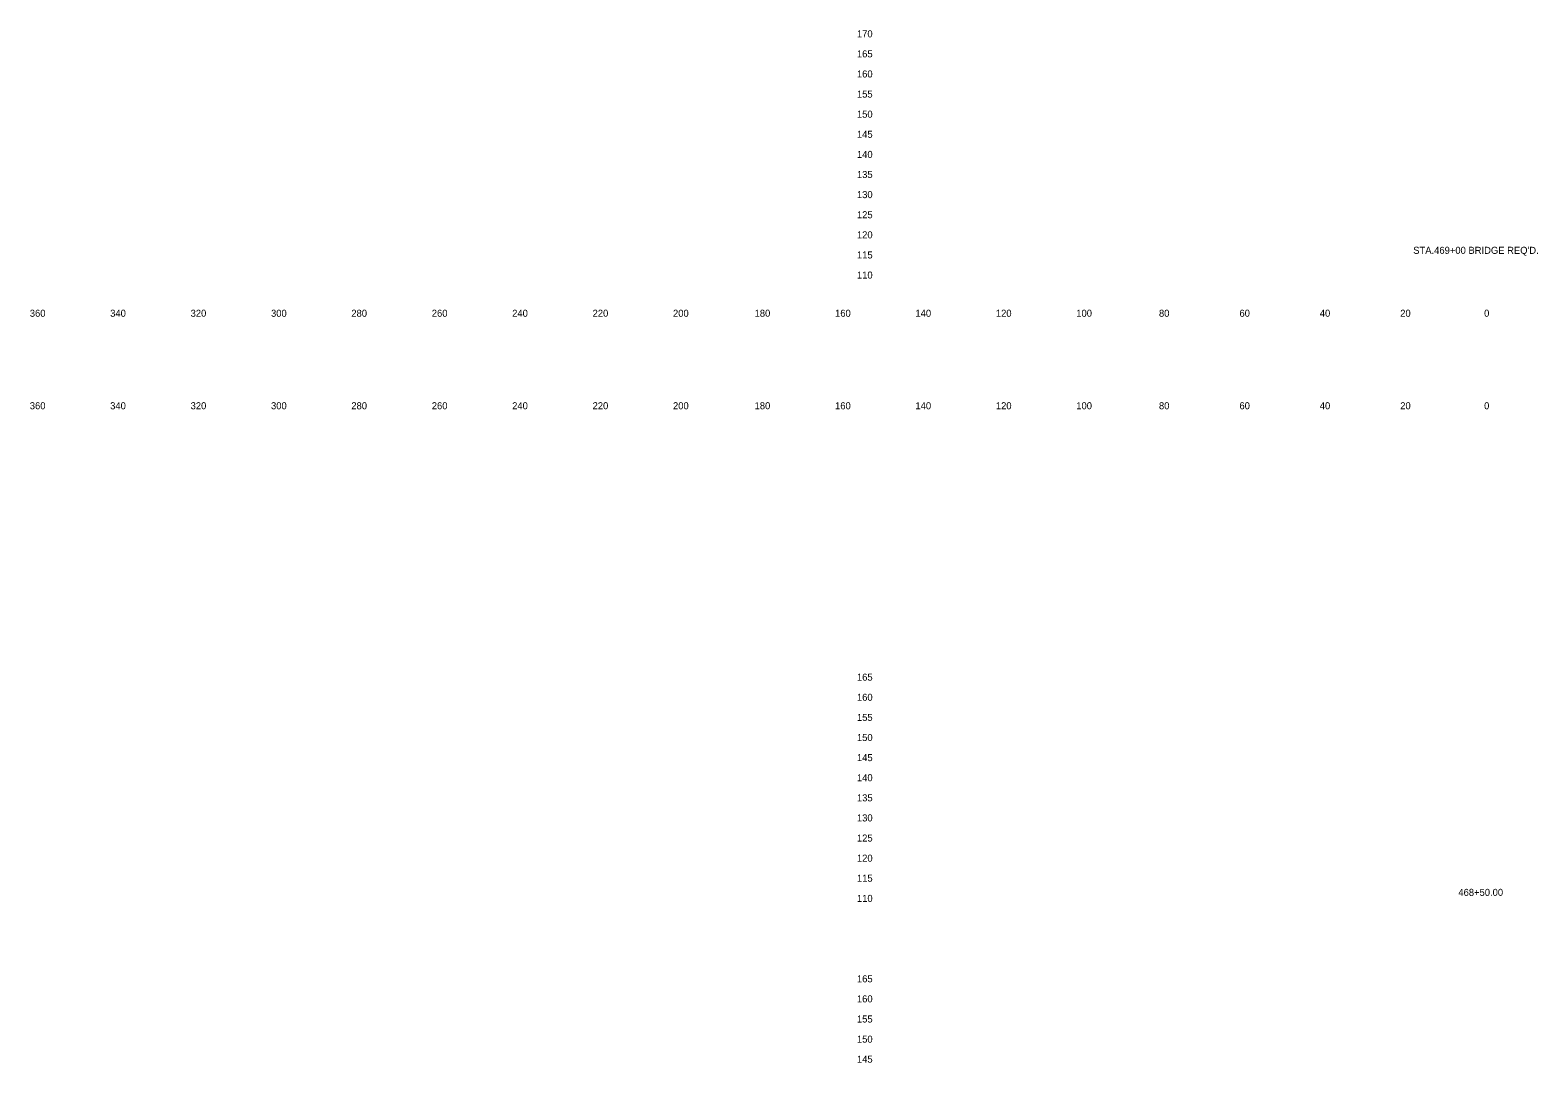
# Model space of a CAD drawing. Extents: x 21281 to 22024, y 6472 to 15198.
# Drawn here: x 21280.5 to 21655.5, y 9739.8 to 9996.6 of the extents above; entities that cross this region are included whole.
import ezdxf

# ---------------------------------------------------------------- set-up
doc = ezdxf.new("R2010")
doc.units = 0
for name, color, linetype in [('Draft_XS_Grid', 7, 'Continuous'), ('Draft_XS_Text', 7, 'Continuous'), ('SLOPE_STAKES_FILL', 7, 'Continuous')]:
    doc.layers.add(name, color=color, linetype=linetype)

msp = doc.modelspace()

# ---------------------------------------------------------------- texts
at = {"layer": 'Draft_XS_Grid'}
for s, p in [('  170  ', (21484.84, 9994.84)), ('  165  ', (21484.84, 9989.84)), ('  160  ', (21484.84, 9984.84)), ('  155  ', (21484.84, 9979.84)), ('  150  ', (21484.84, 9974.84)), ('  145  ', (21484.84, 9969.84)), ('  140  ', (21484.84, 9964.84)), ('  135  ', (21484.84, 9959.84)), ('  130  ', (21484.84, 9954.84)), ('  125  ', (21484.84, 9949.84)), ('  120  ', (21484.84, 9944.84)), ('  115  ', (21484.84, 9939.84)), ('  110  ', (21484.84, 9934.84)), ('  165  ', (21484.84, 9834.84)), ('  160  ', (21484.84, 9829.84)), ('  155  ', (21484.84, 9824.84)), ('  150  ', (21484.84, 9819.84)), ('  145  ', (21484.84, 9814.84)), ('  140  ', (21484.84, 9809.84)), ('  135  ', (21484.84, 9804.84)), ('  130  ', (21484.84, 9799.84)), ('  125  ', (21484.84, 9794.84)), ('  120  ', (21484.84, 9789.84)), ('  115  ', (21484.84, 9784.84)), ('  110  ', (21484.84, 9779.84)), ('  165  ', (21484.84, 9759.84)), ('  160  ', (21484.84, 9754.84)), ('  155  ', (21484.84, 9749.84)), ('  150  ', (21484.84, 9744.84)), ('  145  ', (21484.84, 9739.84))]:
    msp.add_text(s, height=1.75, dxfattribs=at).set_placement(p)
at = {"layer": 'Draft_XS_Text'}
for s, p in [('  360  ', (21279.14, 9925.34)), ('  340  ', (21299.13, 9925.34)), ('  320  ', (21319.13, 9925.34)), ('  300  ', (21339.13, 9925.34)), ('  280  ', (21359.1, 9925.34)), ('  260  ', (21379.11, 9925.34)), ('  240  ', (21399.1, 9925.34)), ('  220  ', (21419.1, 9925.34)), ('  200  ', (21439.1, 9925.34)), ('  180  ', (21459.39, 9925.34)), ('  160  ', (21479.4, 9925.34)), ('  140  ', (21499.39, 9925.34)), ('  120  ', (21519.39, 9925.34)), ('  100  ', (21539.39, 9925.34)), ('  80  ', (21559.95, 9925.34)), ('  60  ', (21579.97, 9925.34)), ('  40  ', (21599.95, 9925.34)), ('  20  ', (21619.95, 9925.34)), ('  0  ', (21640.81, 9925.34)), ('  0  ', (21640.81, 9925.34)), ('  360  ', (21279.14, 9902.34)), ('  340  ', (21299.13, 9902.34)), ('  320  ', (21319.13, 9902.34)), ('  300  ', (21339.13, 9902.34)), ('  280  ', (21359.1, 9902.34)), ('  260  ', (21379.11, 9902.34)), ('  240  ', (21399.1, 9902.34)), ('  220  ', (21419.1, 9902.34)), ('  200  ', (21439.1, 9902.34)), ('  180  ', (21459.39, 9902.34)), ('  160  ', (21479.4, 9902.34)), ('  140  ', (21499.39, 9902.34)), ('  120  ', (21519.39, 9902.34)), ('  100  ', (21539.39, 9902.34)), ('  80  ', (21559.95, 9902.34)), ('  60  ', (21579.97, 9902.34)), ('  40  ', (21599.95, 9902.34)), ('  20  ', (21619.95, 9902.34)), ('  0  ', (21640.81, 9902.34)), ('  0  ', (21640.81, 9902.34))]:
    msp.add_text(s, height=1.75, dxfattribs=at).set_placement(p)
at = {"layer": 'SLOPE_STAKES_FILL'}
for s, p in [("STA.469+00 BRIDGE REQ'D.", (21624.49, 9940.99)), ('  468+50.00  ', (21634.41, 9781.33))]:
    msp.add_text(s, height=1.75, dxfattribs=at).set_placement(p)

doc.saveas('drawing.dxf')
